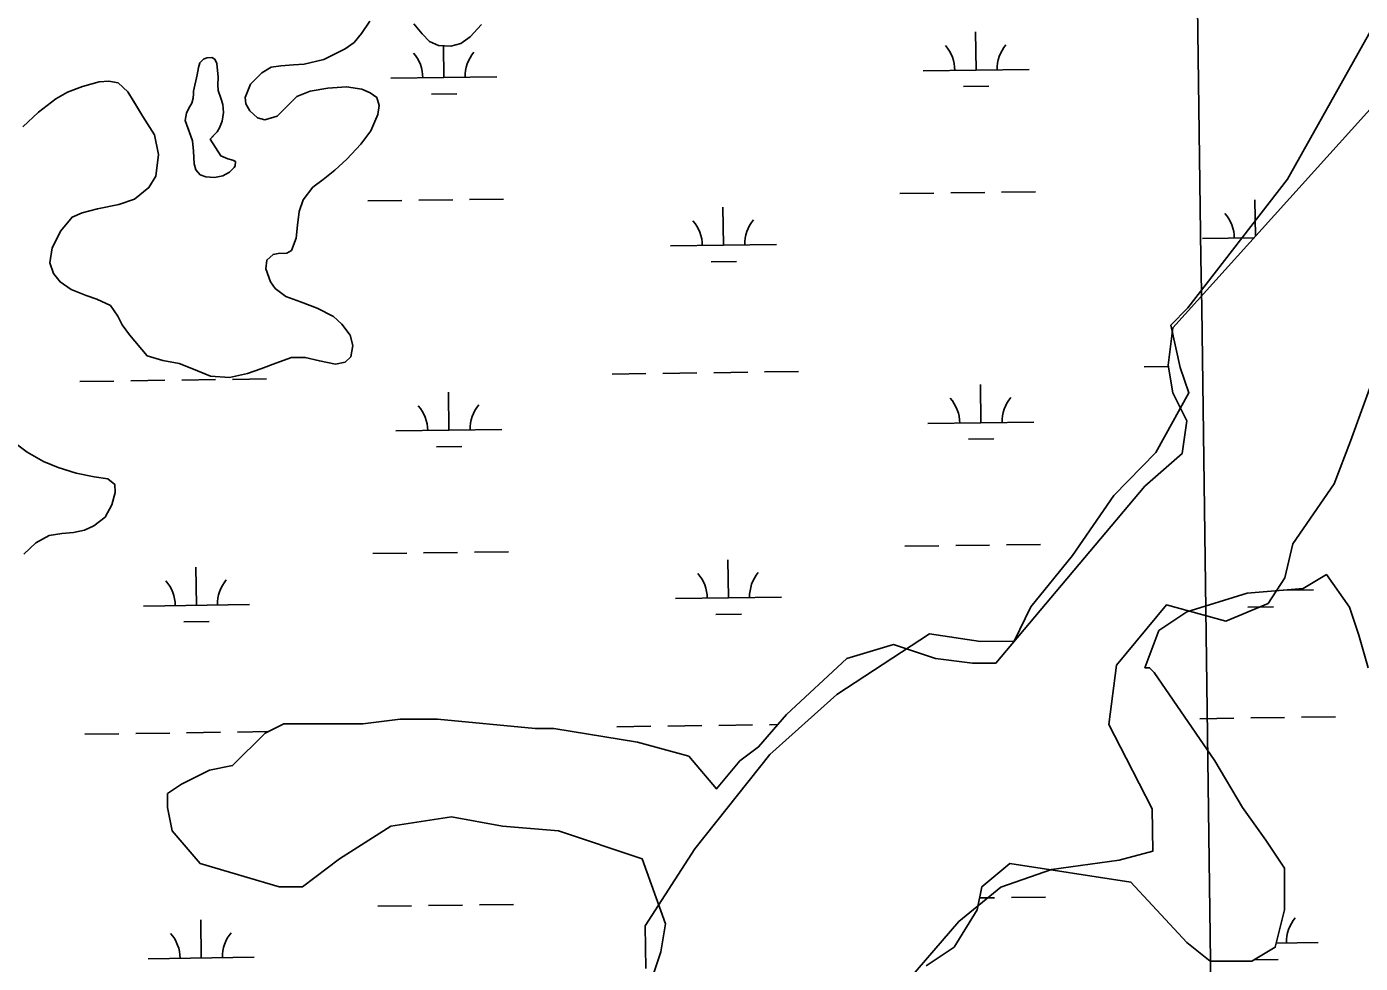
# Model space of a CAD drawing. Extents: x 3767014 to 3805179, y 361544 to 387384.
# Drawn here: x 3772679 to 3773937, y 374858 to 375741 of the extents above; entities that cross this region are included whole.
import ezdxf

# ---------------------------------------------------------------- set-up
doc = ezdxf.new("R2010")
doc.units = 0
for name, color, linetype in [('V-GRID-MAJR', 7, 'Continuous'), ('V-TOPO-SHOR', 7, 'Continuous'), ('V-WETL-SWMP', 7, 'Continuous')]:
    doc.layers.add(name, color=color, linetype=linetype)

msp = doc.modelspace()

# ---------------------------------------------------------------- linework, layer by layer
at = {"layer": 'V-GRID-MAJR'}
msp.add_spline([(3773902.222, 367002.175), (3773820.257, 373061.356), (3773738.277, 379121.596), (3773656.297, 385181.838), (3773656.283, 385182.897)], degree=3, dxfattribs=at)
at = {"layer": 'V-TOPO-SHOR'}
for points in [[(3773985.829, 375807.086), (3773868.773, 375597.517), (3773774.484, 375476.24), (3773758.713, 375460.025), (3773767.265, 375420.155), (3773775.595, 375396.277), (3773744.387, 375339.859), (3773704.961, 375299.322), (3773665.757, 375242.793), (3773626.442, 375194.26), (3773610.894, 375162.053), (3773578.909, 375161.608), (3773530.82, 375168.938), (3773443.639, 375111.742), (3773380.446, 375054.88), (3773309.702, 374965.921), (3773262.724, 374893.288), (3773263.279, 374853.307)], [(3773003.075, 375746.786), (3772995.092, 375735.141), (3772988.321, 375726.613), (3772979.623, 375720.459), (3772968.98, 375715.116), (3772959.52, 375710.541), (3772941.053, 375706.082), (3772930.863, 375705.433), (3772919.099, 375704.413), (3772910.077, 375703.354), (3772900.999, 375697.99), (3772890.281, 375687.165), (3772885.42, 375674.694), (3772886.124, 375668.811), (3772889.954, 375662.103), (3772896.915, 375655.353), (3772903.944, 375653.694), (3772915.736, 375657.065), (3772926.058, 375667.506), (3772933.996, 375675.626), (3772946.593, 375680.552), (3772963.473, 375683.464)], [(3773108.387, 375743.448), (3773097.662, 375731.84), (3773088.964, 375725.688), (3773079.531, 375723.068), (3773067.788, 375723.613), (3773059.223, 375727.643), (3773052.268, 375734.785), (3773044.559, 375744.283)], [(3772836.673, 375680.546), (3772840.011, 375696.17), (3772841.275, 375702.811), (3772842.51, 375707.495), (3772846.082, 375710.975), (3772849.229, 375712.107), (3772853.934, 375712.437), (3772856.655, 375710.836), (3772858.56, 375706.893), (3772859.959, 375693.95), (3772859.469, 375686.513), (3772859.795, 375681.418), (3772862.439, 375673.943), (3772864.319, 375668.043), (3772865.005, 375660.592), (3772863.723, 375652.384), (3772861.292, 375646.147), (3772858.89, 375642.262), (3772855.314, 375638.392), (3772852.533, 375635.295)], [(3772942.133, 375429.559), (3772929.206, 375429.338), (3772914.251, 375424.05), (3772900.083, 375418.752), (3772887.49, 375414.218), (3772870.6, 375410.521), (3772852.604, 375411.932), (3772835.076, 375419.211), (3772822.992, 375423.677), (3772807.755, 375426.618), (3772792.932, 375431.122), (3772776.349, 375450.922), (3772769.425, 375460.412), (3772765.218, 375468.299), (3772758.304, 375478.574), (3772745.457, 375484.616), (3772735.317, 375487.882), (3772721.293, 375493.549), (3772710.811, 375500.735), (3772704.649, 375508.651), (3772701.257, 375518.879), (3772703.401, 375532.948), (3772711.444, 375548.902), (3772722.186, 375561.686), (3772731.639, 375565.87), (3772746.18, 375569.595), (3772766.207, 375573.642), (3772781.16, 375578.93), (3772794.617, 375589.721), (3772801.026, 375600.602), (3772803.643, 375620.934), (3772799.967, 375639.389), (3772788.838, 375656.768), (3772781.168, 375669.402), (3772774.649, 375680.062), (3772765.753, 375688.404), (3772756.766, 375690.087), (3772747.749, 375689.424), (3772732.024, 375684.928), (3772717.854, 375679.63), (3772706.807, 375673.509), (3772690.583, 375660.797), (3772675.52, 375646.895)], [(3772963.473, 375683.464), (3772981.114, 375684.799), (3772995.577, 375682.653), (3773003.364, 375679.026), (3773009.573, 375674.635), (3773011.824, 375667.164), (3773010.538, 375658.564), (3773004.072, 375643.376), (3772994.504, 375630.576), (3772981.399, 375616.648), (3772969.904, 375606.224), (3772958.822, 375597.362), (3772949.325, 375590.045), (3772940.16, 375578.023), (3772936.493, 375567.105), (3772934.756, 375554.202), (3772933.423, 375542.078), (3772928.96, 375530.386), (3772924.618, 375527.701), (3772916.389, 375527.419), (3772911.681, 375526.698), (3772905.734, 375521.291), (3772904.845, 375513.079), (3772909.383, 375500.879), (3772913.608, 375494.557), (3772923.693, 375486.983), (3772937.73, 375482.099), (3772953.315, 375476.02), (3772968.876, 375467.984), (3772976.617, 375460.832), (3772984.313, 375450.547), (3772986.927, 375440.723), (3772985.223, 375430.169), (3772979.673, 375425.152), (3772970.641, 375423.311), (3772955.406, 375426.252), (3772942.133, 375429.559)], [(3772852.533, 375635.295), (3772862.509, 375619.499), (3772869.13, 375616.669), (3772873.813, 375615.434), (3772876.148, 375614.227), (3772876.097, 375610.312), (3772874.903, 375608.759), (3772870.533, 375604.116), (3772864.221, 375600.676), (3772856.369, 375599.211), (3772848.15, 375599.709), (3772843.083, 375601.734), (3772838.838, 375606.492), (3772837.343, 375611.995), (3772836.718, 375624.144), (3772835.672, 375633.95), (3772832.272, 375643.395), (3772828.87, 375652.838), (3772830.138, 375659.873), (3772832.155, 375664.547), (3772834.959, 375669.21), (3772836.196, 375673.894), (3772836.644, 375678.197), (3772836.673, 375680.546)], [(3773362.628, 374432.75), (3773363.9, 374518.796), (3773386.444, 374623.081), (3773425.648, 374679.61), (3773448.86, 374735.918), (3773495.615, 374824.543), (3773558.586, 374897.398), (3773598.123, 374929.939), (3773645.878, 374946.598), (3773709.737, 374955.483), (3773741.611, 374963.923), (3773741.056, 375003.904), (3773716.401, 375051.549), (3773699.964, 375083.312), (3773707.183, 375139.397), (3773754.383, 375196.037), (3773810.579, 375180.822), (3773850.338, 375197.37), (3773865.997, 375221.581), (3773873.549, 375253.677), (3773912.753, 375310.206), (3773928.19, 375350.41), (3773951.29, 375414.713)], [(3772667.32, 375349.734), (3772679.727, 375340.172), (3772695.277, 375331.353), (3772708.913, 375325.691), (3772726.075, 375320.374), (3772742.873, 375317.022), (3772755.769, 375314.894), (3772762.359, 375309.716), (3772762.652, 375302.272), (3772759.758, 375290.559), (3772753.34, 375278.894), (3772742.66, 375270.808), (3772733.986, 375266.614), (3772723.384, 375264.402), (3772712.404, 375263.372), (3772700.631, 375261.568), (3772688.007, 375254.682), (3772676.507, 375243.869)]]:
    msp.add_lwpolyline(points, dxfattribs=at)
at = {"layer": 'V-WETL-SWMP'}
for p, q in [((3773574.804, 375700.512), (3773574.304, 375736.509)), ((3773072.944, 375693.541), (3773072.53, 375723.394)), ((3773524.809, 375699.818), (3773624.799, 375701.207)), ((3773022.949, 375692.846), (3773122.939, 375694.235)), ((3773563.019, 375684.916), (3773587.017, 375685.249)), ((3773061.16, 375677.944), (3773085.157, 375678.278)), ((3773503.006, 375584.072), (3773535.003, 375584.516)), ((3773551.002, 375584.738), (3773582.999, 375585.183)), ((3773598.997, 375585.405), (3773630.994, 375585.85)), ((3773001.147, 375577.1), (3773033.144, 375577.545)), ((3773049.142, 375577.767), (3773081.139, 375578.211)), ((3773097.137, 375578.434), (3773129.134, 375578.878)), ((3773336.603, 375535.326), (3773336.103, 375571.322)), ((3773838.441, 375543.857), (3773837.963, 375578.294)), ((3773286.608, 375534.631), (3773386.598, 375536.02)), ((3773788.468, 375541.603), (3773837.014, 375542.277)), ((3773324.819, 375519.729), (3773348.816, 375520.063)), ((3773733.297, 375420.754), (3773756.231, 375421.072)), ((3772729.578, 375406.811), (3772761.575, 375407.255)), ((3772777.573, 375407.477), (3772809.57, 375407.922)), ((3772825.569, 375408.144), (3772857.565, 375408.589)), ((3772873.564, 375408.811), (3772905.561, 375409.255)), ((3773231.437, 375413.782), (3773263.434, 375414.227)), ((3773279.433, 375414.449), (3773311.43, 375414.893)), ((3773327.428, 375415.116), (3773359.425, 375415.56)), ((3773375.423, 375415.782), (3773407.42, 375416.227)), ((3773077.565, 375360.898), (3773077.065, 375396.894)), ((3773579.425, 375367.869), (3773578.925, 375403.866)), ((3773529.429, 375367.175), (3773629.42, 375368.564)), ((3773027.57, 375360.203), (3773127.56, 375361.592)), ((3773065.781, 375345.302), (3773089.778, 375345.635)), ((3773567.64, 375352.273), (3773591.638, 375352.606)), ((3773005.768, 375244.457), (3773037.764, 375244.902)), ((3773053.763, 375245.124), (3773085.76, 375245.568)), ((3773101.758, 375245.791), (3773133.755, 375246.235)), ((3773507.627, 375251.429), (3773539.624, 375251.873)), ((3773555.622, 375252.095), (3773587.619, 375252.54)), ((3773603.618, 375252.762), (3773635.615, 375253.207)), ((3772839.365, 375195.711), (3772838.864, 375231.708)), ((3773341.224, 375202.683), (3773340.724, 375238.679)), ((3773865.286, 375209.963), (3773893.079, 375210.349)), ((3772789.369, 375195.017), (3772889.36, 375196.406)), ((3773291.229, 375201.988), (3773391.219, 375203.377)), ((3773831.299, 375194.058), (3773855.297, 375194.391)), ((3772827.58, 375180.115), (3772851.578, 375180.448)), ((3773329.44, 375187.087), (3773353.437, 375187.42)), ((3773236.058, 375081.139), (3773268.055, 375081.584)), ((3773284.054, 375081.806), (3773316.05, 375082.25)), ((3773332.049, 375082.473), (3773364.046, 375082.917)), ((3773380.044, 375083.139), (3773387.779, 375083.247)), ((3773785.913, 375088.777), (3773817.91, 375089.222)), ((3773833.908, 375089.444), (3773865.905, 375089.889)), ((3773881.904, 375090.111), (3773913.901, 375090.555)), ((3772734.199, 375074.168), (3772766.196, 375074.612)), ((3772782.194, 375074.835), (3772814.191, 375075.279)), ((3772830.189, 375075.501), (3772862.186, 375075.946)), ((3772878.185, 375076.168), (3772906.852, 375076.566)), ((3773578.286, 374919.703), (3773592.24, 374919.897)), ((3773608.239, 374920.119), (3773640.236, 374920.564)), ((3773010.388, 374911.814), (3773042.385, 374912.259)), ((3773058.384, 374912.481), (3773090.381, 374912.926)), ((3773106.379, 374913.148), (3773138.376, 374913.592)), ((3772843.985, 374863.068), (3772843.485, 374899.065)), ((3773857.985, 374877.154), (3773897.7, 374877.706)), ((3772793.99, 374862.374), (3772893.981, 374863.763)), ((3773837.388, 374861.435), (3773859.918, 374861.748))]:
    msp.add_line(p, q, dxfattribs=at)
for points in [[(3772963.473, 375683.464), (3772946.594, 375680.552), (3772933.996, 375675.626), (3772915.737, 375657.065), (3772903.943, 375653.695), (3772896.915, 375655.353), (3772889.954, 375662.103), (3772886.125, 375668.811), (3772885.419, 375674.695), (3772890.282, 375687.164), (3772900.998, 375697.99), (3772910.077, 375703.355), (3772919.099, 375704.412), (3772930.862, 375705.433), (3772941.053, 375706.082), (3772959.52, 375710.54), (3772968.979, 375715.116), (3772979.624, 375720.46), (3772988.321, 375726.613), (3772995.091, 375735.141), (3773003.076, 375746.786)], [(3773044.559, 375744.284), (3773052.268, 375734.784), (3773059.224, 375727.643), (3773067.788, 375723.614), (3773079.53, 375723.069), (3773088.964, 375725.687), (3773097.661, 375731.839), (3773108.388, 375743.448)], [(3772675.519, 375646.895), (3772690.584, 375660.797), (3772706.808, 375673.509), (3772717.855, 375679.631), (3772732.024, 375684.929), (3772747.749, 375689.423), (3772756.766, 375690.088), (3772765.752, 375688.404), (3772774.65, 375680.062), (3772788.837, 375656.769), (3772799.967, 375639.39), (3772803.642, 375620.934), (3772801.026, 375600.602), (3772794.617, 375589.72), (3772781.159, 375578.93), (3772766.207, 375573.642), (3772746.18, 375569.596), (3772731.64, 375565.87), (3772722.185, 375561.686), (3772711.443, 375548.902), (3772703.401, 375532.949), (3772701.258, 375518.878), (3772704.649, 375508.65), (3772710.812, 375500.736), (3772721.293, 375493.549), (3772735.318, 375487.882), (3772745.458, 375484.616), (3772758.304, 375478.573), (3772765.219, 375468.3), (3772769.424, 375460.412), (3772776.35, 375450.921), (3772792.932, 375431.121), (3772807.756, 375426.619), (3772822.992, 375423.678), (3772835.075, 375419.211), (3772852.604, 375411.932), (3772870.601, 375410.521), (3772887.491, 375414.217), (3772900.083, 375418.752), (3772914.252, 375424.049), (3772929.205, 375429.337), (3772942.132, 375429.559), (3772955.405, 375426.252), (3772970.641, 375423.311), (3772979.673, 375425.151), (3772985.222, 375430.17), (3772986.927, 375440.722)], [(3773966.758, 375685.91), (3773760.412, 375457.475), (3773756.021, 375422.331), (3773760.412, 375395.973), (3773773.583, 375369.615), (3773769.192, 375338.865), (3773734.069, 375308.114), (3773593.578, 375141.18), (3773571.626, 375141.18), (3773536.504, 375145.573), (3773496.991, 375158.752), (3773453.087, 375145.573), (3773396.012, 375092.858), (3773369.67, 375062.107), (3773352.109, 375048.928), (3773330.157, 375022.57), (3773303.815, 375053.321), (3773255.521, 375066.5), (3773176.495, 375079.679), (3773158.933, 375079.679), (3773066.736, 375088.465), (3773031.613, 375088.465), (3772996.49, 375084.072), (3772921.854, 375084.072), (3772904.293, 375075.286), (3772873.56, 375044.535), (3772851.609, 375040.142), (3772825.267, 375026.963), (3772812.095, 375018.177), (3772812.095, 375004.998), (3772816.486, 374983.033), (3772842.828, 374952.282), (3772917.464, 374930.317), (3772939.416, 374930.317), (3772974.538, 374956.675), (3773022.832, 374987.426)], [(3772986.927, 375440.722), (3772984.314, 375450.548), (3772976.616, 375460.832), (3772968.876, 375467.983), (3772953.315, 375476.02), (3772937.729, 375482.099), (3772923.693, 375486.982), (3772913.609, 375494.556), (3772909.384, 375500.878), (3772904.844, 375513.078), (3772905.734, 375521.292), (3772911.68, 375526.697), (3772916.389, 375527.419), (3772924.618, 375527.702), (3772928.961, 375530.387), (3772933.423, 375542.078), (3772934.756, 375554.202), (3772936.492, 375567.104), (3772940.16, 375578.023), (3772949.325, 375590.044), (3772958.821, 375597.361), (3772969.903, 375606.224), (3772981.398, 375616.648), (3772994.505, 375630.576), (3773004.072, 375643.376), (3773010.538, 375658.565), (3773011.825, 375667.165), (3773009.573, 375674.636), (3773003.364, 375679.025), (3772995.578, 375682.652), (3772981.115, 375684.8), (3772963.473, 375683.464)], [(3772676.508, 375243.868), (3772688.007, 375254.683), (3772700.63, 375261.568), (3772712.404, 375263.372), (3772723.384, 375264.403), (3772733.987, 375266.614), (3772742.659, 375270.809), (3772753.339, 375278.894), (3772759.758, 375290.559), (3772762.653, 375302.271), (3772762.359, 375309.717), (3772755.769, 375314.894), (3772742.872, 375317.022), (3772726.075, 375320.375), (3772708.912, 375325.691), (3772695.278, 375331.353), (3772679.727, 375340.173), (3772667.319, 375349.735)], [(3773527.723, 374855.637), (3773554.065, 374873.208), (3773576.017, 374908.352), (3773580.407, 374930.317), (3773606.749, 374952.282), (3773720.898, 374934.71), (3773773.582, 374877.601), (3773795.534, 374860.03), (3773835.047, 374860.03), (3773856.999, 374873.208), (3773865.78, 374908.352), (3773865.78, 374947.889), (3773848.218, 374974.247), (3773826.267, 375004.998), (3773799.925, 375048.928), (3773742.85, 375132.395), (3773738.46, 375136.787), (3773734.069, 375136.787), (3773747.24, 375171.931), (3773773.582, 375189.503), (3773830.657, 375207.075), (3773883.341, 375211.468), (3773905.293, 375224.647), (3773927.245, 375193.896), (3773936.025, 375167.538), (3773944.806, 375136.787)], [(3773022.832, 374987.426), (3773079.907, 374996.212), (3773128.201, 374987.426), (3773180.885, 374983.033), (3773259.911, 374956.675), (3773281.863, 374895.173), (3773277.473, 374868.816), (3773264.302, 374829.279)]]:
    msp.add_lwpolyline(points, dxfattribs=at)
msp.add_lwpolyline([(3772836.674, 375680.546), (3772840.012, 375696.169), (3772841.274, 375702.811), (3772842.51, 375707.495), (3772846.081, 375710.974), (3772849.229, 375712.108), (3772853.934, 375712.438), (3772856.655, 375710.835), (3772858.561, 375706.893), (3772859.959, 375693.95), (3772859.469, 375686.514), (3772859.794, 375681.418), (3772862.438, 375673.942), (3772864.319, 375668.042), (3772865.005, 375660.591), (3772863.723, 375652.383), (3772861.291, 375646.148), (3772858.89, 375642.262), (3772852.532, 375635.296), (3772862.509, 375619.498), (3772869.13, 375616.669), (3772873.814, 375615.433), (3772876.149, 375614.227), (3772876.097, 375610.311), (3772874.902, 375608.76), (3772870.533, 375604.117), (3772864.221, 375600.675), (3772856.368, 375599.211), (3772848.149, 375599.71), (3772843.084, 375601.735), (3772838.838, 375606.491), (3772837.343, 375611.994), (3772836.719, 375624.144), (3772835.672, 375633.95), (3772828.87, 375652.839), (3772830.137, 375659.873), (3772832.156, 375664.547), (3772834.959, 375669.21), (3772836.196, 375673.894), (3772836.644, 375678.197)], close=True, dxfattribs=at)
for centre, start, end in [((3773519.56, 375700.22), 0.024037, 41.567696), ((3773630.035, 375701.754), 140.024034, 181.567693), ((3773017.7, 375693.248), 0.024037, 41.567696), ((3773128.175, 375694.783), 140.024034, 181.567693), ((3773281.359, 375535.033), 0.024037, 41.567696), ((3773391.834, 375536.568), 140.024034, 181.567693), ((3773783.219, 375542.004), 0.024037, 41.567696), ((3773022.321, 375360.605), 0.024037, 41.567696), ((3773132.796, 375362.14), 140.024034, 181.567693), ((3773524.18, 375367.577), 0.024037, 41.567696), ((3773634.656, 375369.111), 140.024034, 181.567693), ((3772784.12, 375195.419), 0.024037, 41.567696), ((3772894.596, 375196.953), 140.024034, 181.567693), ((3773285.98, 375202.39), 0.024037, 41.567696), ((3773396.455, 375203.925), 140.024034, 181.567693), ((3773902.935, 374878.253), 140.024034, 181.567693), ((3772788.741, 374862.776), 0.024037, 41.567696), ((3772899.216, 374864.31), 140.024034, 181.567693)]:
    msp.add_arc(centre, 35.246, start, end, dxfattribs=at)

doc.saveas('drawing.dxf')
